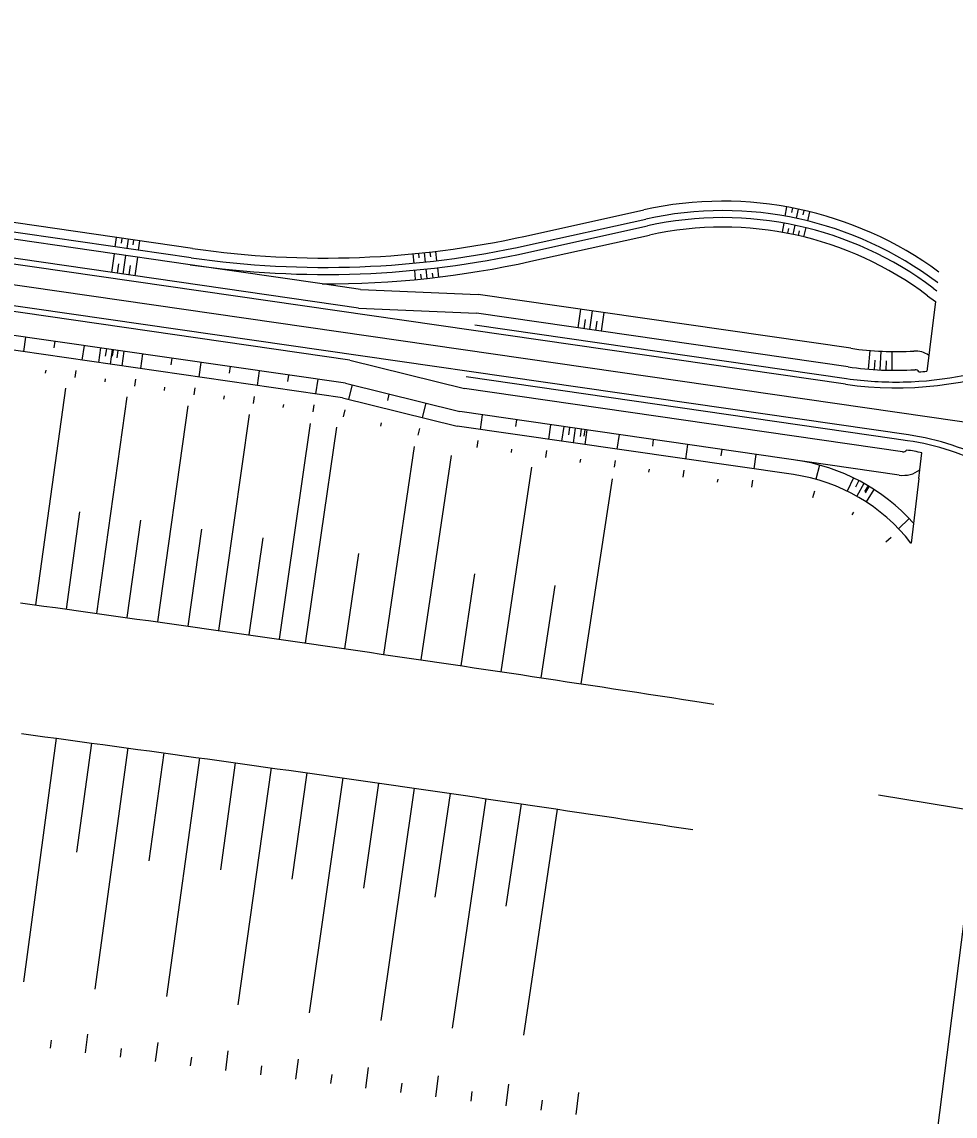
# Model space of a CAD drawing. Extents: x -552278 to -547230, y -1151007 to -1148251.
# Drawn here: x -551295.5 to -551216, y -1148717.6 to -1148624.4 of the extents above; entities that cross this region are included whole.
import ezdxf

# ---------------------------------------------------------------- set-up
doc = ezdxf.new("R2010")
doc.units = 0
doc.layers.add('u_trat navrh', color=7, linetype='Continuous')

msp = doc.modelspace()

# ---------------------------------------------------------------- linework, layer by layer
at = {"layer": 'u_trat navrh'}
for p, q in [((-551281.161, -1148645.097), (-551420.336, -1148624.999)), ((-551281.075, -1148644.503), (-551420.25, -1148624.405)), ((-551268.186, -1148656.417), (-551480.492, -1148625.759)), ((-551267.561, -1148653.224), (-551451.149, -1148626.713)), ((-551219.998, -1148659.587), (-551451.077, -1148626.218)), ((-551266.82, -1148648.784), (-551420.564, -1148626.583)), ((-551225.343, -1148655.279), (-551420.636, -1148627.077)), ((-551280.961, -1148643.711), (-551391.368, -1148627.768)), ((-551267.946, -1148655.189), (-551451.434, -1148628.692)), ((-551252.621, -1148642.654), (-551242.528, -1148640.418)), ((-551230.37, -1148640.16), (-551230.509, -1148640.948)), ((-551229.878, -1148640.252), (-551229.954, -1148640.644)), ((-551229.388, -1148640.351), (-551229.553, -1148641.134)), ((-551228.9, -1148640.458), (-551228.988, -1148640.848)), ((-551228.413, -1148640.573), (-551228.603, -1148641.35)), ((-551252.448, -1148643.435), (-551242.355, -1148641.199)), ((-551252.318, -1148644.021), (-551242.225, -1148641.785)), ((-551230.614, -1148641.539), (-551230.754, -1148642.327)), ((-551229.677, -1148641.721), (-551229.842, -1148642.504)), ((-551287.56, -1148643.566), (-551287.446, -1148642.775)), ((-551252.145, -1148644.802), (-551242.052, -1148642.566)), ((-551230.221, -1148642.019), (-551230.297, -1148642.411)), ((-551229.299, -1148642.213), (-551229.388, -1148642.603)), ((-551228.746, -1148641.933), (-551228.936, -1148642.71)), ((-551287.008, -1148643.242), (-551286.951, -1148642.846)), ((-551286.456, -1148642.918), (-551286.571, -1148643.709)), ((-551286.019, -1148643.385), (-551285.961, -1148642.989)), ((-551285.581, -1148643.852), (-551285.467, -1148643.06)), ((-551287.646, -1148644.16), (-551287.875, -1148645.744)), ((-551286.885, -1148645.887), (-551286.656, -1148644.303)), ((-551285.667, -1148644.446), (-551285.895, -1148646.03)), ((-551262.105, -1148644.96), (-551262.181, -1148644.164)), ((-551261.656, -1148644.514), (-551261.697, -1148644.116)), ((-551261.127, -1148644.86), (-551261.213, -1148644.065)), ((-551260.684, -1148644.409), (-551260.73, -1148644.011)), ((-551260.151, -1148644.749), (-551260.246, -1148643.955)), ((-551287.266, -1148645.024), (-551287.38, -1148645.815)), ((-551286.276, -1148645.166), (-551286.39, -1148645.958)), ((-551269.914, -1148646.721), (-551281.161, -1148645.097)), ((-551261.972, -1148646.354), (-551262.048, -1148645.557)), ((-551260.977, -1148646.252), (-551261.063, -1148645.457)), ((-551259.983, -1148646.139), (-551260.079, -1148645.345)), ((-551261.474, -1148646.305), (-551261.515, -1148645.907)), ((-551260.48, -1148646.197), (-551260.525, -1148645.8)), ((-551266.67, -1148647.189), (-551269.914, -1148646.721)), ((-551266.67, -1148647.189), (-551256.63, -1148647.629)), ((-551217.882, -1148647.097), (-551217.589, -1148647.319)), ((-551217.52, -1148646.619), (-551217.505, -1148646.631)), ((-551224.9, -1148652.211), (-551256.63, -1148647.629)), ((-551218.365, -1148647.735), (-551217.701, -1148648.238)), ((-551217.701, -1148648.238), (-551218.2, -1148652.335)), ((-551266.82, -1148648.784), (-551256.779, -1148649.224)), ((-551225.129, -1148653.794), (-551256.779, -1148649.224)), ((-551247.914, -1148648.887), (-551248.143, -1148650.471)), ((-551246.924, -1148649.03), (-551247.153, -1148650.614)), ((-551245.934, -1148649.173), (-551246.163, -1148650.757)), ((-551247.533, -1148649.751), (-551247.648, -1148650.543)), ((-551246.544, -1148649.894), (-551246.658, -1148650.685)), ((-551295.181, -1148651.256), (-551295.359, -1148652.493)), ((-551292.693, -1148651.615), (-551292.774, -1148652.172)), ((-551290.206, -1148651.975), (-551290.384, -1148653.212)), ((-551288.804, -1148652.177), (-551288.983, -1148653.414)), ((-551288.309, -1148652.249), (-551288.398, -1148652.867)), ((-551287.814, -1148652.32), (-551287.993, -1148653.557)), ((-551287.718, -1148652.334), (-551287.799, -1148652.891)), ((-551287.319, -1148652.391), (-551287.409, -1148653.01)), ((-551286.824, -1148652.463), (-551287.003, -1148653.7)), ((-551285.231, -1148652.693), (-551285.41, -1148653.93)), ((-551223.388, -1148653.991), (-551223.257, -1148652.397)), ((-551222.391, -1148654.056), (-551222.316, -1148652.457)), ((-551221.391, -1148654.085), (-551221.372, -1148652.485)), ((-551218.259, -1148652.818), (-551218.423, -1148654.165)), ((-551218.2, -1148652.335), (-551218.259, -1148652.818)), ((-551282.743, -1148653.052), (-551282.824, -1148653.609)), ((-551280.256, -1148653.411), (-551280.435, -1148654.649)), ((-551277.769, -1148653.771), (-551277.849, -1148654.327)), ((-551267.561, -1148653.224), (-551257.807, -1148655.643)), ((-551222.89, -1148654.028), (-551222.838, -1148653.23)), ((-551221.891, -1148654.075), (-551221.867, -1148653.275)), ((-551293.483, -1148654.341), (-551293.444, -1148654.073)), ((-551290.952, -1148654.706), (-551290.866, -1148654.112)), ((-551288.421, -1148655.071), (-551288.383, -1148654.804)), ((-551285.89, -1148655.437), (-551285.805, -1148654.843)), ((-551275.281, -1148654.13), (-551275.46, -1148655.367)), ((-551272.794, -1148654.489), (-551272.874, -1148655.046)), ((-551270.306, -1148654.848), (-551270.485, -1148656.085)), ((-551294.304, -1148674.073), (-551291.752, -1148655.601)), ((-551283.36, -1148655.802), (-551283.321, -1148655.535)), ((-551280.829, -1148656.168), (-551280.743, -1148655.574)), ((-551267.946, -1148655.189), (-551258.192, -1148657.608)), ((-551267.374, -1148655.331), (-551267.675, -1148656.544)), ((-551220.506, -1148661.029), (-551257.807, -1148655.643)), ((-551289.115, -1148674.794), (-551286.544, -1148656.353)), ((-551278.298, -1148656.533), (-551278.259, -1148656.266)), ((-551275.767, -1148656.899), (-551275.681, -1148656.305)), ((-551268.186, -1148656.417), (-551258.432, -1148658.836)), ((-551264.235, -1148656.109), (-551264.371, -1148656.655)), ((-551283.928, -1148675.521), (-551281.335, -1148657.105)), ((-551273.236, -1148657.264), (-551273.198, -1148656.997)), ((-551270.705, -1148657.63), (-551270.62, -1148657.036)), ((-551268.114, -1148658.042), (-551267.97, -1148657.46)), ((-551261.097, -1148656.888), (-551261.398, -1148658.101)), ((-551220.78, -1148663.011), (-551258.192, -1148657.608)), ((-551278.741, -1148676.255), (-551276.121, -1148657.858)), ((-551273.556, -1148676.997), (-551270.911, -1148658.61)), ((-551264.932, -1148658.832), (-551264.867, -1148658.57)), ((-551256.304, -1148657.881), (-551256.483, -1148659.118)), ((-551253.388, -1148658.302), (-551253.469, -1148658.858)), ((-551271.333, -1148677.317), (-551268.679, -1148658.933)), ((-551261.75, -1148659.621), (-551261.606, -1148659.038)), ((-551229.797, -1148662.971), (-551258.432, -1148658.836)), ((-551250.473, -1148658.723), (-551250.652, -1148659.96)), ((-551249.357, -1148658.884), (-551249.536, -1148660.121)), ((-551248.863, -1148658.955), (-551248.952, -1148659.574)), ((-551248.368, -1148659.027), (-551248.546, -1148660.264)), ((-551247.873, -1148659.098), (-551247.962, -1148659.717)), ((-551247.558, -1148659.144), (-551247.638, -1148659.7)), ((-551247.378, -1148659.17), (-551247.557, -1148660.407)), ((-551244.642, -1148659.565), (-551244.821, -1148660.802)), ((-551256.724, -1148660.659), (-551256.639, -1148660.065)), ((-551241.727, -1148659.986), (-551241.807, -1148660.542)), ((-551238.811, -1148660.407), (-551238.99, -1148661.644)), ((-551264.661, -1148678.287), (-551262.067, -1148660.573)), ((-551261.488, -1148678.753), (-551258.924, -1148661.352)), ((-551253.799, -1148661.082), (-551253.76, -1148660.814)), ((-551250.874, -1148661.504), (-551250.788, -1148660.91)), ((-551235.896, -1148660.828), (-551235.976, -1148661.384)), ((-551232.981, -1148661.249), (-551233.159, -1148662.486)), ((-551219.018, -1148662.552), (-551218.846, -1148661.112)), ((-551254.671, -1148679.764), (-551252.067, -1148662.342)), ((-551247.948, -1148661.926), (-551247.91, -1148661.659)), ((-551245.023, -1148662.349), (-551244.937, -1148661.755)), ((-551227.557, -1148662.166), (-551227.889, -1148663.371)), ((-551242.097, -1148662.771), (-551242.059, -1148662.504)), ((-551239.172, -1148663.194), (-551239.086, -1148662.6)), ((-551224.672, -1148663.257), (-551225.22, -1148664.381)), ((-551219.109, -1148663.306), (-551219.018, -1148662.552)), ((-551247.856, -1148680.79), (-551245.209, -1148663.332)), ((-551236.247, -1148663.616), (-551236.208, -1148663.349)), ((-551233.321, -1148664.039), (-551233.236, -1148663.445)), ((-551224.226, -1148663.483), (-551224.516, -1148664.037)), ((-551223.787, -1148663.723), (-551224.401, -1148664.811)), ((-551223.435, -1148663.926), (-551223.724, -1148664.409)), ((-551223.355, -1148663.975), (-551223.678, -1148664.51)), ((-551219.109, -1148663.306), (-551219.768, -1148668.817)), ((-551228.139, -1148664.921), (-551227.972, -1148664.345)), ((-551222.931, -1148664.24), (-551223.609, -1148665.29)), ((-551291.71, -1148674.433), (-551290.558, -1148666.127)), ((-551286.521, -1148675.156), (-551285.358, -1148666.864)), ((-551224.775, -1148666.4), (-551224.635, -1148666.169)), ((-551219.929, -1148666.718), (-551220.832, -1148667.583)), ((-551281.334, -1148675.887), (-551280.162, -1148667.605)), ((-551276.148, -1148676.625), (-551274.965, -1148668.349)), ((-551221.915, -1148668.707), (-551221.48, -1148668.294)), ((-551219.768, -1148668.817), (-551219.779, -1148668.802)), ((-551267.997, -1148677.8), (-551266.817, -1148669.679)), ((-551258.079, -1148679.257), (-551256.918, -1148671.422)), ((-551251.263, -1148680.275), (-551250.083, -1148672.428)), ((-551292.577, -1148685.429), (-551295.374, -1148706.185)), ((-551289.586, -1148685.834), (-551290.847, -1148695.133)), ((-551286.476, -1148686.257), (-551289.286, -1148706.809)), ((-551283.425, -1148686.676), (-551284.691, -1148695.874)), ((-551280.375, -1148687.097), (-551283.192, -1148707.425)), ((-551277.326, -1148687.52), (-551278.598, -1148696.64)), ((-551274.277, -1148687.947), (-551277.112, -1148708.133)), ((-551271.228, -1148688.377), (-551272.507, -1148697.423)), ((-551268.18, -1148688.809), (-551271.03, -1148708.825)), ((-551265.132, -1148689.245), (-551266.416, -1148698.201)), ((-551262.085, -1148689.684), (-551264.942, -1148709.47)), ((-551259.038, -1148690.125), (-551260.325, -1148698.978)), ((-551222.553, -1148690.235), (-551198.084, -1148694.275)), ((-551255.991, -1148690.57), (-551258.854, -1148710.116)), ((-551252.988, -1148691.012), (-551254.277, -1148699.744)), ((-551249.9, -1148691.47), (-551252.769, -1148710.726)), ((-551290.082, -1148712.217), (-551289.881, -1148710.626)), ((-551293.067, -1148711.841), (-551292.978, -1148711.135)), ((-551284.112, -1148712.969), (-551283.906, -1148711.336)), ((-551287.097, -1148712.593), (-551287.005, -1148711.868)), ((-551281.127, -1148713.345), (-551281.033, -1148712.601)), ((-551278.142, -1148713.721), (-551277.931, -1148712.046)), ((-551275.157, -1148714.097), (-551275.06, -1148713.334)), ((-551272.172, -1148714.473), (-551271.955, -1148712.755)), ((-551266.202, -1148715.225), (-551265.98, -1148713.465)), ((-551269.187, -1148714.849), (-551269.088, -1148714.067)), ((-551260.232, -1148715.977), (-551260.005, -1148714.175)), ((-551263.217, -1148715.601), (-551263.116, -1148714.8)), ((-551254.262, -1148716.729), (-551254.029, -1148714.885)), ((-551257.247, -1148716.353), (-551257.143, -1148715.533)), ((-551251.277, -1148717.105), (-551251.171, -1148716.266)), ((-551248.292, -1148717.481), (-551248.054, -1148715.594))]:
    msp.add_line(p, q, dxfattribs=at)
for points in [[(-551213.104, -1148658.815), (-551450.828, -1148624.486)], [(-551256.922, -1148650.214), (-551225.272, -1148654.784)], [(-551221.217, -1148659.916), (-551257.664, -1148654.653)], [(-551220.07, -1148660.082), (-551221.217, -1148659.916)], [(-551295.623, -1148673.891), (-551294.632, -1148674.028), (-551293.64, -1148674.165), (-551292.649, -1148674.302), (-551291.658, -1148674.44), (-551290.666, -1148674.578), (-551289.675, -1148674.716), (-551288.684, -1148674.854), (-551287.692, -1148674.992), (-551286.701, -1148675.131), (-551285.71, -1148675.27), (-551284.719, -1148675.409), (-551283.728, -1148675.549), (-551282.737, -1148675.689), (-551281.746, -1148675.829), (-551280.755, -1148675.969), (-551279.764, -1148676.11), (-551278.773, -1148676.251), (-551277.782, -1148676.392), (-551276.791, -1148676.533), (-551275.8, -1148676.675), (-551274.809, -1148676.817), (-551273.818, -1148676.959), (-551272.828, -1148677.101), (-551271.837, -1148677.244), (-551270.846, -1148677.387), (-551269.856, -1148677.531), (-551268.865, -1148677.674), (-551267.874, -1148677.818), (-551266.884, -1148677.962), (-551265.893, -1148678.107), (-551264.903, -1148678.252), (-551263.913, -1148678.397), (-551262.922, -1148678.542), (-551261.932, -1148678.688), (-551260.941, -1148678.834), (-551259.951, -1148678.98), (-551258.961, -1148679.126), (-551257.971, -1148679.273), (-551256.981, -1148679.42), (-551255.991, -1148679.567), (-551255, -1148679.715), (-551254.01, -1148679.863), (-551253.02, -1148680.011), (-551252.031, -1148680.16), (-551251.041, -1148680.309), (-551250.051, -1148680.458), (-551249.061, -1148680.608), (-551248.071, -1148680.757), (-551247.081, -1148680.908), (-551246.092, -1148681.058), (-551245.102, -1148681.209), (-551244.112, -1148681.36), (-551243.123, -1148681.511), (-551242.133, -1148681.663), (-551241.144, -1148681.815), (-551240.154, -1148681.967), (-551239.165, -1148682.12), (-551238.176, -1148682.273), (-551236.581, -1148682.52)], [(-551224.775, -1148775.067), (-551223.431, -1148764.334), (-551222.662, -1148758.49), (-551222.165, -1148758.554), (-551222.114, -1148758.157), (-551222.609, -1148758.093), (-551221.245, -1148748.054), (-551220.748, -1148748.116), (-551220.699, -1148747.719), (-551221.194, -1148747.657), (-551212.849, -1148682.035), (-551212.849, -1148682.035)], [(-551295.527, -1148685.033), (-551294.537, -1148685.165), (-551293.546, -1148685.299), (-551292.556, -1148685.432), (-551291.566, -1148685.566), (-551290.576, -1148685.7), (-551289.586, -1148685.834), (-551288.596, -1148685.968), (-551287.606, -1148686.103), (-551286.616, -1148686.238), (-551285.626, -1148686.374), (-551284.637, -1148686.509), (-551283.647, -1148686.645), (-551282.657, -1148686.781), (-551281.667, -1148686.918), (-551280.678, -1148687.055), (-551279.688, -1148687.192), (-551278.699, -1148687.329), (-551277.709, -1148687.467), (-551276.72, -1148687.605), (-551275.73, -1148687.743), (-551274.741, -1148687.882), (-551273.752, -1148688.021), (-551272.762, -1148688.16), (-551271.773, -1148688.3), (-551270.784, -1148688.439), (-551269.795, -1148688.58), (-551268.806, -1148688.72), (-551267.817, -1148688.861), (-551266.828, -1148689.002), (-551265.839, -1148689.143), (-551264.85, -1148689.285), (-551263.862, -1148689.427), (-551262.873, -1148689.57), (-551261.884, -1148689.713), (-551260.895, -1148689.856), (-551259.907, -1148689.999), (-551258.918, -1148690.143), (-551257.93, -1148690.287), (-551256.942, -1148690.431), (-551255.953, -1148690.576), (-551254.965, -1148690.721), (-551253.977, -1148690.867), (-551252.988, -1148691.012), (-551252, -1148691.159), (-551251.012, -1148691.305), (-551250.024, -1148691.452), (-551249.036, -1148691.599), (-551248.048, -1148691.747), (-551247.061, -1148691.894), (-551246.073, -1148692.043), (-551245.085, -1148692.191), (-551244.097, -1148692.34), (-551243.11, -1148692.49), (-551242.122, -1148692.639), (-551241.135, -1148692.789), (-551240.147, -1148692.94), (-551239.16, -1148693.091), (-551238.347, -1148693.215)]]:
    msp.add_lwpolyline(points, dxfattribs=at)
for centre, radius, start, end in [((-551235.802, -1148670.782), 31.1, 53.70665, 102.48972), ((-551235.802, -1148670.782), 30.3, 52.88909, 102.48972), ((-551235.802, -1148670.782), 29.7, 52.88909, 102.48972), ((-551269.684, -1148565.621), 78.9, 261.78292, 282.48972), ((-551235.802, -1148670.782), 28.9, 52.88909, 102.48972), ((-551269.684, -1148565.621), 79.7, 261.78292, 282.48972), ((-551269.684, -1148565.621), 80.3, 261.78292, 282.48972), ((-551269.684, -1148565.621), 81.1, 269.83725, 282.48972), ((-551221.055, -1148625.587), 26.9, 261.78256, 273.26341), ((-551221.055, -1148625.587), 29.5, 271.19477, 291.78681), ((-551219.413, -1148654.39), 1.95, 53.71755, 93.25668), ((-551221.055, -1148625.587), 30, 261.78256, 291.78681), ((-551221.055, -1148625.587), 28.5, 261.78256, 273.27512), ((-551221.055, -1148625.587), 29.5, 261.78256, 271.19477), ((-551219.413, -1148654.39), 0.35, 28.95876, 93.25668), ((-551221.1, -1148625.39), 28.9, 273.9555, 275.31495), ((-551223.143, -1148681.361), 21.5, 61.78292, 81.78269), ((-551223.143, -1148681.361), 22, 61.78292, 81.78292), ((-551220.444, -1148660.685), 0.35, 261.78292, 326.40164), ((-551223.143, -1148681.361), 20.7, 78.02047, 81.69573), ((-551232.009, -1148678.293), 16.73, 41.9371, 81.78292), ((-551232.009, -1148678.293), 15.48, 37.81135, 81.78292), ((-551220.444, -1148660.685), 2.35, 261.78292, 307.36048)]:
    msp.add_arc(centre, radius, start, end, dxfattribs=at)

doc.saveas('drawing.dxf')
